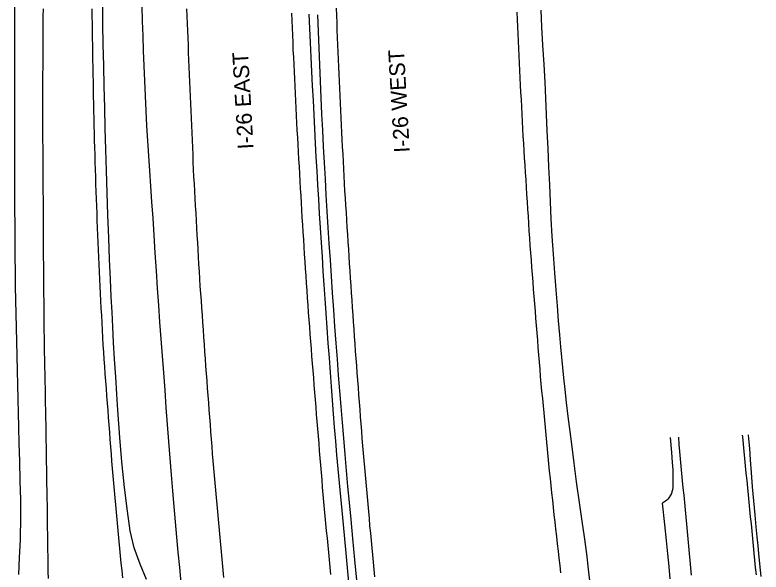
# Model space of a CAD drawing. Extents: x 1948091 to 1975253, y 787267 to 823306.
# Drawn here: x 1966300.4 to 1966555.8, y 790573.3 to 790763.9 of the extents above; entities that cross this region are included whole.
import ezdxf

# ---------------------------------------------------------------- set-up
doc = ezdxf.new("R2010")
doc.units = 0
for name, color, linetype in [('RD_EX_Pavement_Markings', 7, 'Continuous'), ('RD_EX_Road', 7, 'Continuous'), ('RD_TX_RoadID', 7, 'Continuous')]:
    doc.layers.add(name, color=color, linetype=linetype)

msp = doc.modelspace()

# ---------------------------------------------------------------- linework, layer by layer
at = {"layer": 'RD_EX_Pavement_Markings'}
for points in [[(1966410.32, 790766.22), (1966410.42, 790763.72), (1966410.53, 790761.22), (1966410.63, 790758.72), (1966410.73, 790756.22), (1966410.83, 790753.73), (1966410.94, 790751.23), (1966411.04, 790748.73), (1966411.14, 790746.23), (1966411.24, 790743.74), (1966411.35, 790741.24), (1966411.45, 790738.74), (1966411.57, 790736.24), (1966411.69, 790733.75), (1966411.82, 790731.25), (1966411.94, 790728.75), (1966412.07, 790726.26), (1966412.2, 790723.76), (1966412.32, 790721.26), (1966412.45, 790718.77), (1966412.58, 790716.27), (1966412.7, 790713.77), (1966412.83, 790711.28), (1966412.95, 790708.78), (1966413.09, 790706.28), (1966413.24, 790703.79), (1966413.4, 790701.29), (1966413.56, 790698.8), (1966413.72, 790696.3), (1966413.88, 790693.81), (1966414.04, 790691.31), (1966414.2, 790688.82), (1966414.36, 790686.32), (1966414.52, 790683.83), (1966414.68, 790681.33), (1966414.84, 790678.84), (1966415, 790676.35), (1966415.17, 790673.85), (1966415.34, 790671.36), (1966415.51, 790668.86), (1966415.69, 790666.37), (1966415.86, 790663.88), (1966416.03, 790661.38), (1966416.21, 790658.89), (1966416.38, 790656.39), (1966416.55, 790653.9), (1966416.73, 790651.41), (1966416.9, 790648.91), (1966417.07, 790646.42), (1966417.26, 790643.92), (1966417.45, 790641.43), (1966417.64, 790638.94), (1966417.83, 790636.45), (1966418.03, 790633.95), (1966418.22, 790631.46), (1966418.41, 790628.97), (1966418.6, 790626.48), (1966418.79, 790623.98), (1966418.98, 790621.49), (1966419.17, 790619), (1966419.37, 790616.51), (1966419.59, 790614.02), (1966419.81, 790611.53), (1966420.03, 790609.04), (1966420.25, 790606.55), (1966420.48, 790604.05), (1966420.7, 790601.56), (1966420.92, 790599.07), (1966421.14, 790596.58), (1966421.36, 790594.09), (1966421.59, 790591.6), (1966421.81, 790589.11), (1966422.04, 790586.62), (1966422.28, 790584.14), (1966422.52, 790581.65), (1966422.77, 790579.16), (1966423.01, 790576.67), (1966423.26, 790574.18), (1966423.5, 790571.7)], [(1966310.03, 790766.03), (1966310.01, 790763.54), (1966309.99, 790761.04), (1966309.97, 790758.54), (1966309.96, 790756.04), (1966309.95, 790753.54), (1966309.93, 790751.04), (1966309.92, 790748.54), (1966309.91, 790746.04), (1966309.9, 790743.54), (1966309.89, 790741.04), (1966309.88, 790738.54), (1966309.88, 790736.04), (1966309.88, 790733.54), (1966309.89, 790731.04), (1966309.89, 790728.54), (1966309.89, 790726.04), (1966309.9, 790723.54), (1966309.9, 790721.04), (1966309.91, 790718.54), (1966309.93, 790716.04), (1966309.95, 790713.54), (1966309.96, 790711.04), (1966309.98, 790708.54), (1966310, 790706.04), (1966310.01, 790703.54), (1966310.03, 790701.04), (1966310.04, 790698.54), (1966310.06, 790696.04), (1966310.07, 790693.54), (1966310.08, 790691.04), (1966310.09, 790688.54), (1966310.1, 790686.04), (1966310.12, 790683.54), (1966310.13, 790681.04), (1966310.14, 790678.54), (1966310.16, 790676.04), (1966310.18, 790673.54), (1966310.2, 790671.04), (1966310.22, 790668.54), (1966310.25, 790666.04), (1966310.27, 790663.54), (1966310.29, 790661.04), (1966310.31, 790658.54), (1966310.33, 790656.04), (1966310.36, 790653.54), (1966310.4, 790651.04), (1966310.46, 790648.54), (1966310.51, 790646.04), (1966310.56, 790643.55), (1966310.61, 790641.05), (1966310.66, 790638.55), (1966310.71, 790636.05), (1966310.75, 790633.55), (1966310.8, 790631.05), (1966310.84, 790628.55), (1966310.89, 790626.05), (1966310.93, 790623.55), (1966310.98, 790621.05), (1966311.02, 790618.55), (1966311.06, 790616.05), (1966311.1, 790613.55), (1966311.14, 790611.05), (1966311.18, 790608.55), (1966311.22, 790606.05), (1966311.26, 790603.55), (1966311.31, 790601.05), (1966311.35, 790598.55), (1966311.39, 790596.05), (1966311.43, 790593.55), (1966311.46, 790591.05), (1966311.49, 790588.55), (1966311.52, 790586.05), (1966311.56, 790583.55), (1966311.59, 790581.05), (1966311.62, 790578.55), (1966311.65, 790576.05), (1966311.68, 790573.56), (1966311.74, 790571.06)], [(1966337.3, 790571.38), (1966337.06, 790573.87), (1966336.81, 790576.36), (1966336.57, 790578.85), (1966336.32, 790581.33), (1966336.08, 790583.82), (1966335.84, 790586.31), (1966335.59, 790588.8), (1966335.35, 790591.29), (1966335.13, 790593.78), (1966334.91, 790596.27), (1966334.69, 790598.76), (1966334.47, 790601.25), (1966334.26, 790603.74), (1966334.04, 790606.23), (1966333.82, 790608.72), (1966333.62, 790611.21), (1966333.42, 790613.7), (1966333.23, 790616.2), (1966333.04, 790618.69), (1966332.84, 790621.18), (1966332.65, 790623.67), (1966332.46, 790626.17), (1966332.27, 790628.66), (1966332.08, 790631.15), (1966331.9, 790633.65), (1966331.71, 790636.14), (1966331.52, 790638.63), (1966331.34, 790641.12), (1966331.15, 790643.62), (1966330.97, 790646.11), (1966330.8, 790648.6), (1966330.66, 790651.1), (1966330.52, 790653.6), (1966330.38, 790656.09), (1966330.24, 790658.59), (1966330.1, 790661.09), (1966329.97, 790663.58), (1966329.84, 790666.08), (1966329.72, 790668.58), (1966329.6, 790671.07), (1966329.47, 790673.57), (1966329.35, 790676.07), (1966329.23, 790678.56), (1966329.12, 790681.06), (1966329.02, 790683.56), (1966328.91, 790686.06), (1966328.81, 790688.55), (1966328.7, 790691.05), (1966328.6, 790693.55), (1966328.5, 790696.05), (1966328.41, 790698.55), (1966328.32, 790701.04), (1966328.23, 790703.54), (1966328.14, 790706.04), (1966328.05, 790708.54), (1966327.96, 790711.04), (1966327.89, 790713.54), (1966327.82, 790716.04), (1966327.75, 790718.53), (1966327.68, 790721.03), (1966327.61, 790723.53), (1966327.56, 790726.03), (1966327.51, 790728.53), (1966327.45, 790731.03), (1966327.4, 790733.53), (1966327.35, 790736.03), (1966327.3, 790738.53), (1966327.25, 790741.03), (1966327.2, 790743.53), (1966327.16, 790746.03), (1966327.12, 790748.53), (1966327.08, 790751.03), (1966327.04, 790753.53), (1966327, 790756.03), (1966326.96, 790758.52), (1966326.92, 790761.02), (1966326.88, 790763.52), (1966326.85, 790766.02)], [(1966359.15, 790766.04), (1966359.25, 790763.54), (1966359.35, 790761.04), (1966359.45, 790758.54), (1966359.54, 790756.05), (1966359.64, 790753.55), (1966359.74, 790751.05), (1966359.84, 790748.55), (1966359.93, 790746.06), (1966360.03, 790743.56), (1966360.14, 790741.06), (1966360.25, 790738.56), (1966360.36, 790736.06), (1966360.47, 790733.57), (1966360.58, 790731.07), (1966360.69, 790728.57), (1966360.8, 790726.07), (1966360.91, 790723.58), (1966361.02, 790721.08), (1966361.13, 790718.58), (1966361.24, 790716.08), (1966361.35, 790713.59), (1966361.46, 790711.09), (1966361.57, 790708.59), (1966361.71, 790706.1), (1966361.85, 790703.6), (1966362, 790701.1), (1966362.14, 790698.61), (1966362.28, 790696.11), (1966362.42, 790693.62), (1966362.56, 790691.12), (1966362.71, 790688.62), (1966362.85, 790686.13), (1966362.99, 790683.63), (1966363.13, 790681.14), (1966363.27, 790678.64), (1966363.42, 790676.14), (1966363.57, 790673.65), (1966363.74, 790671.16), (1966363.92, 790668.66), (1966364.09, 790666.17), (1966364.27, 790663.67), (1966364.45, 790661.18), (1966364.62, 790658.69), (1966364.8, 790656.19), (1966364.97, 790653.7), (1966365.15, 790651.21), (1966365.33, 790648.71), (1966365.5, 790646.22), (1966365.68, 790643.72), (1966365.85, 790641.23), (1966366.04, 790638.74), (1966366.23, 790636.24), (1966366.42, 790633.75), (1966366.61, 790631.26), (1966366.8, 790628.77), (1966366.99, 790626.27), (1966367.18, 790623.78), (1966367.37, 790621.29), (1966367.56, 790618.8), (1966367.76, 790616.3), (1966367.95, 790613.81), (1966368.14, 790611.32), (1966368.33, 790608.82), (1966368.56, 790606.34), (1966368.79, 790603.85), (1966369.02, 790601.36), (1966369.25, 790598.87), (1966369.48, 790596.38), (1966369.71, 790593.89), (1966369.93, 790591.4), (1966370.16, 790588.91), (1966370.39, 790586.42), (1966370.62, 790583.93), (1966370.85, 790581.44), (1966371.08, 790578.95), (1966371.31, 790576.46), (1966371.57, 790573.98), (1966371.84, 790571.49)], [(1966395.11, 790764.5), (1966395.2, 790762), (1966395.3, 790759.51), (1966395.39, 790757.01), (1966395.48, 790754.51), (1966395.57, 790752.01), (1966395.7, 790749.51), (1966395.82, 790747.02), (1966395.95, 790744.52), (1966396.07, 790742.02), (1966396.19, 790739.53), (1966396.32, 790737.03), (1966396.44, 790734.53), (1966396.56, 790732.04), (1966396.69, 790729.54), (1966396.81, 790727.04), (1966396.93, 790724.55), (1966397.06, 790722.05), (1966397.2, 790719.55), (1966397.35, 790717.06), (1966397.49, 790714.56), (1966397.64, 790712.07), (1966397.78, 790709.57), (1966397.93, 790707.07), (1966398.07, 790704.58), (1966398.21, 790702.08), (1966398.36, 790699.59), (1966398.5, 790697.09), (1966398.65, 790694.6), (1966398.79, 790692.1), (1966398.95, 790689.61), (1966399.12, 790687.11), (1966399.29, 790684.62), (1966399.45, 790682.12), (1966399.62, 790679.63), (1966399.78, 790677.13), (1966399.95, 790674.64), (1966400.12, 790672.14), (1966400.28, 790669.65), (1966400.45, 790667.16), (1966400.62, 790664.66), (1966400.78, 790662.17), (1966400.97, 790659.67), (1966401.17, 790657.18), (1966401.37, 790654.69), (1966401.56, 790652.2), (1966401.76, 790649.71), (1966401.96, 790647.21), (1966402.16, 790644.72), (1966402.35, 790642.23), (1966402.55, 790639.74), (1966402.75, 790637.24), (1966402.94, 790634.75), (1966403.14, 790632.26), (1966403.34, 790629.77), (1966403.55, 790627.28), (1966403.75, 790624.78), (1966403.96, 790622.29), (1966404.16, 790619.8), (1966404.37, 790617.31), (1966404.58, 790614.82), (1966404.78, 790612.33), (1966404.99, 790609.84), (1966405.2, 790607.34), (1966405.4, 790604.85), (1966405.61, 790602.36), (1966405.81, 790599.87), (1966406.03, 790597.38), (1966406.26, 790594.89), (1966406.5, 790592.4), (1966406.74, 790589.91), (1966406.98, 790587.42), (1966407.22, 790584.94), (1966407.46, 790582.45), (1966407.7, 790579.96), (1966407.94, 790577.47), (1966408.18, 790574.98), (1966408.42, 790572.49)], [(1966487.24, 790573.06), (1966486.96, 790575.54), (1966486.67, 790578.02), (1966486.38, 790580.51), (1966486.09, 790582.99), (1966485.81, 790585.47), (1966485.53, 790587.96), (1966485.27, 790590.45), (1966485, 790592.93), (1966484.74, 790595.42), (1966484.47, 790597.9), (1966484.21, 790600.39), (1966483.94, 790602.88), (1966483.68, 790605.36), (1966483.41, 790607.85), (1966483.15, 790610.33), (1966482.88, 790612.82), (1966482.64, 790615.31), (1966482.41, 790617.8), (1966482.18, 790620.29), (1966481.94, 790622.77), (1966481.71, 790625.26), (1966481.48, 790627.75), (1966481.25, 790630.24), (1966481.02, 790632.73), (1966480.78, 790635.22), (1966480.55, 790637.71), (1966480.32, 790640.2), (1966480.11, 790642.69), (1966479.91, 790645.18), (1966479.72, 790647.67), (1966479.52, 790650.17), (1966479.32, 790652.66), (1966479.12, 790655.15), (1966478.92, 790657.64), (1966478.72, 790660.14), (1966478.53, 790662.63), (1966478.33, 790665.12), (1966478.13, 790667.61), (1966477.93, 790670.1), (1966477.73, 790672.6), (1966477.54, 790675.09), (1966477.34, 790677.58), (1966477.14, 790680.07), (1966476.94, 790682.56), (1966476.75, 790685.06), (1966476.59, 790687.55), (1966476.44, 790690.05), (1966476.28, 790692.54), (1966476.12, 790695.04), (1966475.96, 790697.53), (1966475.8, 790700.03), (1966475.64, 790702.52), (1966475.48, 790705.02), (1966475.32, 790707.51), (1966475.16, 790710), (1966475.01, 790712.5), (1966474.85, 790714.99), (1966474.69, 790717.49), (1966474.53, 790719.98), (1966474.37, 790722.48), (1966474.23, 790724.97), (1966474.1, 790727.47), (1966473.97, 790729.97), (1966473.85, 790732.46), (1966473.72, 790734.96), (1966473.6, 790737.46), (1966473.47, 790739.95), (1966473.34, 790742.45), (1966473.22, 790744.95), (1966473.09, 790747.44), (1966472.96, 790749.94), (1966472.84, 790752.44), (1966472.71, 790754.93), (1966472.59, 790757.43), (1966472.49, 790759.93), (1966472.39, 790762.43), (1966472.29, 790764.92)], [(1966527.45, 790619.49), (1966527.67, 790617), (1966527.89, 790614.51), (1966528.11, 790612.03), (1966528.33, 790609.54), (1966528.56, 790607.05), (1966528.8, 790604.56), (1966529.04, 790602.08), (1966529.28, 790599.59), (1966529.52, 790597.11), (1966529.76, 790594.62), (1966530, 790592.14), (1966530.24, 790589.65), (1966530.48, 790587.16), (1966530.72, 790584.68), (1966530.96, 790582.19), (1966531.2, 790579.7), (1966531.43, 790577.22), (1966531.66, 790574.73), (1966531.89, 790572.24)], [(1966554.15, 790572.36), (1966553.91, 790574.85), (1966553.66, 790577.33), (1966553.41, 790579.82), (1966553.16, 790582.31), (1966552.91, 790584.79), (1966552.67, 790587.28), (1966552.43, 790589.76), (1966552.19, 790592.25), (1966551.95, 790594.74), (1966551.7, 790597.22), (1966551.46, 790599.71), (1966551.21, 790602.19), (1966550.96, 790604.68), (1966550.71, 790607.16), (1966550.47, 790609.65), (1966550.22, 790612.13), (1966549.97, 790614.62), (1966549.73, 790617.11), (1966549.48, 790619.59), (1966549.42, 790620.18)]]:
    msp.add_lwpolyline(points, dxfattribs=at)
at = {"layer": 'RD_EX_Road'}
for points in [[(1966301.79, 790572.47), (1966301.97, 790578.25), (1966302.26, 790584.32), (1966302.43, 790592.48), (1966302.38, 790598.01), (1966302.24, 790604.52), (1966302.06, 790611.23), (1966301.9, 790617.36), (1966301.75, 790622.92), (1966301.51, 790632.64), (1966301.29, 790642.3), (1966301.06, 790652.15), (1966300.84, 790661.71), (1966300.65, 790671.06), (1966300.57, 790675.99), (1966300.52, 790681.14), (1966300.47, 790686.52), (1966300.45, 790692.02), (1966300.43, 790697.54), (1966300.41, 790703.08), (1966300.41, 790708.64), (1966300.41, 790714.98), (1966300.41, 790722.84), (1966300.41, 790732.25), (1966300.41, 790743.18), (1966300.41, 790754.16), (1966300.43, 790763.72), (1966300.46, 790771.84)], [(1966345.4, 790570.8), (1966343.23, 790575.99), (1966341.18, 790581.55), (1966339.85, 790587.4), (1966338.88, 790594.12), (1966337.89, 790602.29), (1966336.99, 790611.01), (1966336.3, 790619.41), (1966335.67, 790628.7), (1966335.31, 790634.14), (1966334.92, 790640.09), (1966334.54, 790646.14), (1966334.2, 790651.85), (1966333.9, 790657.22), (1966333.64, 790662.26), (1966333.39, 790667.49), (1966333.12, 790673.48), (1966332.82, 790680.22), (1966332.51, 790687.71), (1966332.21, 790695.49), (1966331.94, 790703.12), (1966331.7, 790710.58), (1966331.5, 790717.88), (1966331.31, 790725.1), (1966331.13, 790732.31), (1966330.95, 790739.5), (1966330.78, 790746.69), (1966330.63, 790753.81), (1966330.53, 790760.81), (1966330.48, 790767.69)], [(1966343.83, 790766.84), (1966343.99, 790761.83), (1966344.16, 790756.77), (1966344.33, 790751.67), (1966344.52, 790746.51), (1966344.72, 790741.34), (1966344.95, 790736.2), (1966345.21, 790731.08), (1966345.49, 790725.98), (1966345.79, 790720.87), (1966346.12, 790715.73), (1966346.46, 790710.54), (1966346.82, 790705.32), (1966347.2, 790699.96), (1966347.57, 790694.37), (1966347.95, 790688.55), (1966348.33, 790682.49), (1966348.71, 790676.39), (1966349.1, 790670.41), (1966349.51, 790664.55), (1966349.93, 790658.83), (1966350.36, 790653.13), (1966350.79, 790647.35), (1966351.23, 790641.5), (1966351.67, 790635.56), (1966352.11, 790629.63), (1966352.55, 790623.76), (1966352.99, 790617.97), (1966353.43, 790612.25), (1966353.87, 790606.63), (1966354.32, 790601.12), (1966354.77, 790595.75), (1966355.23, 790590.49), (1966355.7, 790585.3), (1966356.18, 790580.09), (1966356.68, 790574.88), (1966357.2, 790569.67)], [(1966414.71, 790569.83), (1966414.22, 790574.78), (1966413.73, 790579.78), (1966413.26, 790584.71), (1966412.8, 790589.56), (1966412.36, 790594.35), (1966411.92, 790599.1), (1966411.49, 790603.86), (1966411.06, 790608.62), (1966410.63, 790613.39), (1966410.21, 790618.14), (1966409.82, 790622.84), (1966409.44, 790627.5), (1966409.08, 790632.11), (1966408.74, 790636.77), (1966408.38, 790641.59), (1966408.01, 790646.56), (1966407.64, 790651.68), (1966407.26, 790656.83), (1966406.91, 790661.85), (1966406.57, 790666.76), (1966406.25, 790671.55), (1966405.93, 790676.31), (1966405.62, 790681.15), (1966405.3, 790686.07), (1966404.99, 790691.05), (1966404.68, 790696.04), (1966404.38, 790700.95), (1966404.09, 790705.79), (1966403.82, 790710.55), (1966403.55, 790715.3), (1966403.29, 790720.09), (1966403.04, 790724.93), (1966402.79, 790729.8), (1966402.55, 790734.71), (1966402.3, 790739.63), (1966402.06, 790744.56), (1966401.81, 790749.51), (1966401.56, 790754.45), (1966401.33, 790759.34), (1966401.11, 790764.2)], [(1966417.54, 790569.43), (1966416.75, 790577.46), (1966416.05, 790584.76), (1966415.43, 790591.33), (1966414.88, 790597.16), (1966414.39, 790602.63), (1966413.89, 790608.11), (1966413.41, 790613.59), (1966412.93, 790619.07), (1966412.47, 790624.54), (1966412.02, 790629.97), (1966411.58, 790635.37), (1966411.16, 790640.73), (1966410.75, 790646.13), (1966410.34, 790651.65), (1966409.93, 790657.29), (1966409.52, 790663.04), (1966409.12, 790668.82), (1966408.73, 790674.53), (1966408.36, 790680.16), (1966408, 790685.71), (1966407.65, 790691.24), (1966407.32, 790696.76), (1966406.98, 790702.3), (1966406.66, 790707.83), (1966406.35, 790713.37), (1966406.05, 790718.92), (1966405.76, 790724.47), (1966405.49, 790730.02), (1966405.23, 790735.6), (1966404.98, 790741.22), (1966404.74, 790746.88), (1966404.51, 790752.58), (1966404.29, 790758.3), (1966404.08, 790764.02)], [(1966497.54, 790567.66), (1966496.85, 790573.33), (1966496.09, 790579.55), (1966495.3, 790585.35), (1966494.49, 790590.78), (1966493.59, 790597.07), (1966492.61, 790604.19), (1966491.76, 790610.58), (1966491.06, 790616.11), (1966490.42, 790621.42), (1966489.8, 790626.57), (1966489.22, 790631.38), (1966488.69, 790635.79), (1966488.24, 790639.75), (1966487.88, 790643.3), (1966487.55, 790646.79), (1966487.24, 790650.36), (1966486.88, 790654.53), (1966486.48, 790659.32), (1966486.08, 790664.43), (1966485.67, 790669.83), (1966485.22, 790675.74), (1966484.73, 790682.09), (1966484.3, 790688.25), (1966483.95, 790694.14), (1966483.66, 790699.97), (1966483.42, 790705.81), (1966483.15, 790711.91), (1966482.85, 790718.23), (1966482.57, 790724.25), (1966482.33, 790729.92), (1966482.12, 790735.43), (1966481.91, 790740.9), (1966481.56, 790746.97), (1966481.09, 790753.6), (1966480.72, 790759.85), (1966480.47, 790765.61)], [(1966524.65, 790619.41), (1966525.07, 790614.25), (1966525.35, 790610.82), (1966525.51, 790608.34), (1966525.59, 790606.01), (1966525.59, 790603.93), (1966525.51, 790602.2), (1966525.42, 790601.46), (1966525.27, 790600.78), (1966525.06, 790600.18), (1966524.8, 790599.64), (1966524.17, 790598.71), (1966523.83, 790598.31), (1966523.47, 790597.94), (1966523.1, 790597.62), (1966522.71, 790597.33), (1966522.32, 790597.1), (1966521.91, 790596.9)], [(1966555.76, 790571.82), (1966555.32, 790576.15), (1966554.99, 790579.62), (1966554.77, 790582.33), (1966554.48, 790585.32), (1966554.11, 790588.8), (1966553.7, 790592.92), (1966553.27, 790597.63), (1966552.86, 790602.49), (1966552.5, 790607.34), (1966552.18, 790611.75), (1966551.9, 790615.64), (1966551.59, 790618.87), (1966551.42, 790620.24)], [(1966521.91, 790596.9), (1966522.69, 790589.62), (1966523.3, 790584.12), (1966523.78, 790579.59), (1966524.19, 790575.2), (1966524.56, 790570.96)]]:
    msp.add_lwpolyline(points, dxfattribs=at)

# ---------------------------------------------------------------- texts
at = {"layer": 'RD_TX_RoadID'}
for s, p in [('I-26 EAST', (1966382.09, 790718.14)), ('I-26 WEST', (1966435.56, 790716.97))]:
    msp.add_text(s, height=5.4, rotation=93.2922, dxfattribs=at).set_placement(p)

doc.saveas('drawing.dxf')
